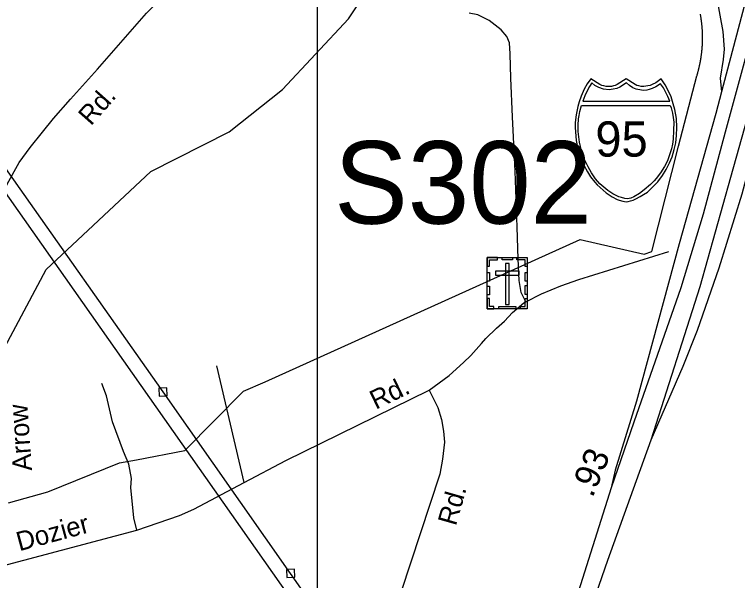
# Model space of a CAD drawing. Extents: x 2220236 to 2384410, y 720751 to 894131.
# Drawn here: x 2328303 to 2331894, y 810423 to 813234 of the extents above; entities that cross this region are included whole.
import ezdxf

# ---------------------------------------------------------------- set-up
doc = ezdxf.new("R2010")
doc.units = 0
for name, color, linetype in [('Exist Boundary Political City Limit New', 7, 'Continuous'), ('Exist Cultural Cemetery CELL', 7, 'Continuous'), ('Exist Hydrographic Misc Water Feature', 7, 'Continuous'), ('Exist Road Non-System Type 51', 7, 'Continuous'), ('Exist Road Non-System Type 51 Label', 7, 'Continuous'), ('Exist Road Primary Interstate Divided Center Attributed', 7, 'Continuous'), ('Exist Road Primary Interstate Mileage Hundredths English Label', 7, 'Continuous'), ('Exist Road Primary Interstate Ramp 1 Lane Attributed', 7, 'Continuous'), ('Exist Road Primary Interstate Shield CELL', 7, 'Continuous'), ('Exist Road Primary Interstate Shield Number Label', 7, 'Continuous'), ('Exist Road Primary Interstate Structure Ovrhead Sign Number Label', 7, 'Continuous'), ('Exist Road Secondary Type 20 Attributed', 7, 'Continuous'), ('Exist Road Secondary Type 51 Label', 7, 'Continuous'), ('Exist Utilities Electrical Transmission Line', 7, 'Continuous'), ('Map Preparation Boundary City Limit Buffer Line', 7, 'Continuous'), ('Map Preparation Inset Cut Line', 7, 'Continuous')]:
    doc.layers.add(name, color=color, linetype=linetype)

msp = doc.modelspace()

# ---------------------------------------------------------------- linework, layer by layer
at = {"layer": 'Exist Boundary Political City Limit New'}
msp.add_lwpolyline([(2328273, 810809.1), (2328468.8, 810863.4), (2328824.2, 811006.5), (2328909.5, 811022.6), (2329150, 811068.2), (2329440.8, 811362.8), (2329549.2, 811409.8), (2331112, 812116.9), (2331430.5, 812044.1), (2331468.5, 812056.5), (2331601.2, 812579.2), (2331692.2, 812928.6), (2331693, 812931), (2331693.8, 812933.4), (2331694.5, 812935.8), (2331695, 812938.2), (2331695.8, 812940.6), (2331696.5, 812943), (2331697.2, 812945.4), (2331697.8, 812947.8), (2331698.5, 812950.2), (2331699, 812952.7), (2331699.8, 812955.1), (2331700.5, 812957.5), (2331701, 812959.9), (2331701.5, 812962.3), (2331702.2, 812964.8), (2331702.8, 812967.2), (2331703.5, 812969.6), (2331704, 812972.1), (2331704.5, 812974.5), (2331705, 812976.9), (2331705.5, 812979.4), (2331706.2, 812981.8), (2331706.8, 812984.2), (2331707.2, 812986.7), (2331707.8, 812989.1), (2331708.2, 812991.6), (2331708.8, 812994.1), (2331709.2, 812996.5), (2331709.8, 812998.9), (2331710, 813001.4), (2331710.5, 813003.9), (2331711, 813006.4), (2331711.5, 813008.8), (2331711.8, 813011.2), (2331712.2, 813013.8), (2331712.8, 813016.2), (2331713, 813018.7), (2331713.5, 813021.1), (2331713.8, 813023.6), (2331714.2, 813026.1), (2331714.5, 813028.6), (2331714.8, 813031.1), (2331715.2, 813033.5), (2331715.5, 813036), (2331715.8, 813038.5), (2331716, 813040.9), (2331716.5, 813043.4), (2331716.8, 813045.9), (2331717, 813048.4), (2331717.2, 813050.9), (2331717.5, 813053.4), (2331717.8, 813055.9), (2331718, 813058.4), (2331718.2, 813060.9), (2331718.5, 813063.3), (2331718.8, 813065.8), (2331718.8, 813068.3), (2331719, 813070.8), (2331719.2, 813073.3), (2331719.2, 813075.8), (2331719.5, 813078.3), (2331719.8, 813080.8), (2331719.8, 813083.3), (2331720, 813085.8), (2331720, 813088.3), (2331720.2, 813090.8), (2331720.2, 813095.8), (2331720.5, 813098.2), (2331720.5, 813103.2), (2331720.8, 813105.8), (2331720.8, 813113.2), (2331720.8, 813115.8), (2331720.8, 813128.2), (2331720.5, 813130.8), (2331720.5, 813138.2), (2331720.2, 813140.8), (2331720.2, 813145.8), (2331720, 813148.2), (2331720, 813150.8), (2331719.8, 813153.2), (2331719.8, 813155.8), (2331719.5, 813158.2), (2331719.2, 813160.8), (2331719.2, 813163.2), (2331719, 813165.8), (2331718.8, 813168.2), (2331718.5, 813170.7), (2331718.2, 813173.2), (2331718.2, 813175.7), (2331718, 813178.2), (2331717.8, 813180.7), (2331717.5, 813183.2), (2331717.2, 813185.6), (2331717, 813188.1), (2331716.8, 813190.6), (2331716.2, 813193.1), (2331716, 813195.6), (2331715.8, 813198.1), (2331715.5, 813200.6), (2331715, 813203), (2331714.8, 813205.5), (2331714.5, 813208), (2331714, 813210.4), (2331713.8, 813212.9), (2331713.2, 813215.4), (2331713, 813217.9), (2331712.5, 813220.3), (2331712.2, 813222.8), (2331711.8, 813225.2), (2331711.2, 813227.8), (2331711, 813230.2), (2331710.5, 813232.6), (2331710, 813235.1)], dxfattribs=at)
at = {"layer": 'Exist Cultural Cemetery CELL'}
for points in [[(2330651.1, 811983.2), (2330662.5, 811983.2), (2330662.5, 812015.3), (2330703, 812015.3), (2330703, 812026.5), (2330651.2, 812026.5)], [(2330651.2, 812026.5), (2330850.2, 812026.5), (2330850.2, 811771.8), (2330651.2, 811771.8)], [(2330725.2, 812026.4), (2330777, 812026.4), (2330777, 812015), (2330725.2, 812015)], [(2330850.3, 811983.1), (2330839, 811983.1), (2330839, 812015.3), (2330798.4, 812015.3), (2330798.4, 812026.4), (2330850.3, 812026.4)], [(2330760.2, 811997.2), (2330741.5, 811997.2), (2330741.5, 811794.4), (2330760.2, 811794.4)], [(2330651.1, 811909), (2330651.1, 811952.3), (2330662.5, 811952.3), (2330662.5, 811909)], [(2330692, 811958.4), (2330692, 811939.7), (2330809.7, 811939.7), (2330809.7, 811958.4)], [(2330838.9, 811910), (2330838.9, 811953.3), (2330850.3, 811953.3), (2330850.3, 811910)], [(2330651.1, 811841.8), (2330651.1, 811885.1), (2330662.5, 811885.1), (2330662.5, 811841.8)], [(2330838.9, 811844.1), (2330838.9, 811887.4), (2330850.2, 811887.4), (2330850.2, 811844.1)], [(2330684.2, 811771.9), (2330684.2, 811783.4), (2330662.2, 811783.4), (2330662.2, 811823.8), (2330651.1, 811823.8), (2330651.1, 811771.9)], [(2330817.1, 811771.8), (2330817.1, 811783.3), (2330839.1, 811783.3), (2330839.1, 811823.7), (2330850.2, 811823.7), (2330850.2, 811771.8)], [(2330708.6, 811783.3), (2330793.5, 811783.3), (2330793.5, 811771.9), (2330708.6, 811771.9)]]:
    msp.add_lwpolyline(points, close=True, dxfattribs=at)
at = {"layer": 'Exist Hydrographic Misc Water Feature'}
msp.add_lwpolyline([(2326602.9, 810436.9), (2326667.9, 810511.8), (2326834, 810590.7), (2327208, 810694.6), (2327356.9, 810763.1), (2327604, 811032.5), (2327719, 811197.9), (2328141, 811445), (2328256.1, 811581), (2328460.1, 811966.8), (2328979.9, 812454), (2329369.1, 812650.5), (2329634, 812861.5), (2329962.9, 813213), (2330119, 813449.1), (2330233, 813693.3), (2330329, 814041.9), (2330324, 814517.5), (2330289, 814667.1), (2329950, 815178.4), (2329838.1, 815570.9), (2329866, 816054.5), (2329954.1, 816369.9), (2330019.9, 816421.8)], dxfattribs=at)
at = {"layer": 'Exist Road Non-System Type 51'}
msp.add_line((2329443.6, 810909), (2329307.8, 811489.8), dxfattribs=at)
for points in [[(2330843.7, 811807.3), (2330819.6, 811853.8), (2330809.7, 811913.4), (2330804.8, 812020.9), (2330800.6, 812177.1), (2330790.7, 812455), (2330777.5, 812726.2), (2330769.2, 812918.1), (2330765.9, 813038.8), (2330762.6, 813093.4), (2330748.6, 813124), (2330720.5, 813157.1), (2330661, 813203.4), (2330604.8, 813231.5), (2330561.8, 813239.8)], [(2330363.5, 811367.6), (2330462.6, 811440.3), (2330533.7, 811504.8), (2330570.1, 811539.6), (2330622.1, 811599.9), (2330643.7, 811624.2), (2330697.2, 811676.8), (2330736.8, 811711.2), (2330776.3, 811753.6), (2330833.7, 811802.2), (2330843.7, 811807.3), (2330921.3, 811847), (2331016.7, 811886.1), (2331106.5, 811917), (2331552.7, 812057.5)], [(2328911.4, 810672.1), (2328896.1, 810733.7), (2328880.5, 810885.5), (2328884.1, 810929.5), (2328871.4, 811001.4), (2328844.6, 811063.1), (2328791, 811210.4), (2328759.7, 811339.9), (2328737, 811401.8)], [(2328243.3, 810496.4), (2328911.4, 810672.1), (2329123.8, 810746.2), (2329193.6, 810776.9), (2329443.6, 810909), (2329650.7, 811018.4), (2330363.5, 811367.6)], [(2330363.5, 811367.6), (2330406.4, 811281.6), (2330424.6, 811222), (2330434.5, 811164.1), (2330439.5, 811109.6), (2330429.6, 811025.2), (2330416.3, 810950.8), (2330125.4, 810072.6), (2330066.8, 809851.8), (2330028.2, 809556.4)]]:
    msp.add_lwpolyline(points, dxfattribs=at)
at = {"layer": 'Exist Road Primary Interstate Divided Center Attributed'}
for points in [[(2332217.1, 814086.2), (2332176.8, 813901.9), (2332129, 813719), (2331976.3, 813178.1), (2331832.7, 812650.1), (2331724, 812242.6), (2331612.1, 811877.2), (2331378.6, 811209.5), (2331266, 810883.8)], [(2331465.9, 811120.8), (2331708.5, 811883.6), (2331861.7, 812426.2), (2331984.5, 812868.2), (2332341.9, 814076)], [(2330852.3, 809379), (2330889.9, 809495.1), (2330930.2, 809608.4), (2331088.9, 810060.9), (2331250.2, 810524), (2331392.5, 810919.8), (2331465.9, 811120.8)], [(2331266, 810883.8), (2331082.4, 810301.9), (2330929, 809867.9), (2330810.7, 809520), (2330767.9, 809398)]]:
    msp.add_lwpolyline(points, dxfattribs=at)
at = {"layer": 'Exist Road Primary Interstate Ramp 1 Lane Attributed'}
for points in [[(2330485.7, 814226.6), (2330493.6, 814214.7), (2330523.2, 814200.9), (2330633.7, 814189.1), (2330738.3, 814175.2), (2330911.9, 814145.6), (2331067.7, 814114), (2331303.9, 814007), (2331398.7, 813919.6), (2331492.1, 813816.2), (2331573.6, 813710.8), (2331680.8, 813545.8), (2331752.4, 813418.6), (2331792.1, 813313.2), (2331821.9, 813150.2), (2331827.1, 813062), (2331822.5, 813010.2), (2331807.8, 812917.6), (2331814.7, 812849.4)], [(2332060.9, 813784), (2331814.7, 812849.4)], [(2331814.7, 812849.4), (2331786.4, 812742.7), (2331604.3, 812094.3), (2331392.6, 811313.3), (2331287, 810971.1), (2331266, 810883.8)], [(2331465.9, 811120.8), (2331625, 811487.4), (2331695.2, 811665.7), (2331803.1, 811975.9), (2331917.7, 812343.3), (2332054.1, 812859.1)]]:
    msp.add_lwpolyline(points, dxfattribs=at)
at = {"layer": 'Exist Road Primary Interstate Shield CELL'}
for points in [[(2331340.9, 812304.3), (2331350.4, 812305.2), (2331363.1, 812307.7), (2331375.5, 812311.7), (2331389.6, 812318), (2331410.4, 812329.5), (2331427.2, 812339.3), (2331446.5, 812352.3), (2331472.7, 812376), (2331498.7, 812403.5), (2331521.7, 812434.5), (2331539.9, 812463.5), (2331556, 812496.7), (2331569.4, 812527.6), (2331580.1, 812562.9), (2331587.2, 812597.1), (2331590.8, 812632.8), (2331593.1, 812672.4), (2331590.4, 812716.9), (2331582.7, 812762.5), (2331575.4, 812790.9), (2331564.4, 812824.8), (2331555.4, 812846.5), (2331534.6, 812884.9), (2331515.8, 812914.5), (2331488.6, 812895.3), (2331470.8, 812885.9), (2331460, 812881), (2331448.8, 812878.9), (2331428.3, 812876.4), (2331415.4, 812876.9), (2331403.5, 812879.7), (2331393.4, 812881.8), (2331385.1, 812885.9), (2331340.9, 812914.5), (2331296.6, 812885.9), (2331287.3, 812881.6), (2331277.8, 812879.7), (2331268.7, 812877.1), (2331253.5, 812876.4), (2331242, 812876.7), (2331230.1, 812878.9), (2331220.7, 812880.8), (2331210.2, 812885.9), (2331165.1, 812914.5), (2331147.4, 812888.8), (2331132.9, 812863.4), (2331117.5, 812827.5), (2331108, 812799.6), (2331101.2, 812776.8), (2331092.8, 812734.8), (2331088.5, 812698.2), (2331087.8, 812672.4), (2331092.5, 812607.9), (2331099.6, 812573.5), (2331106.8, 812545.7), (2331130.7, 812485.7), (2331148.6, 812452.1), (2331164, 812427.9), (2331185.6, 812400.8), (2331197.3, 812387.8), (2331242.1, 812348.6), (2331272, 812328.2), (2331295.9, 812315.3), (2331307.2, 812311), (2331324.7, 812306.1)], [(2331170.5, 812893.8), (2331159.5, 812876.8), (2331146.8, 812854), (2331136.7, 812830.3), (2331126.3, 812804.2), (2331557.9, 812804), (2331547.8, 812826.4), (2331537.1, 812849), (2331525.8, 812869.5), (2331512.1, 812889.4), (2331487.9, 812874.2), (2331470.3, 812865.9), (2331456.1, 812861), (2331444.1, 812858.3), (2331425.5, 812856.8), (2331417.2, 812857.3), (2331391.3, 812863.2), (2331373.7, 812870.3), (2331357, 812881.5), (2331343.5, 812894.2), (2331309.3, 812873.5), (2331294.1, 812866.8), (2331276.7, 812862.4), (2331257.6, 812860), (2331228.2, 812863.2), (2331205.1, 812871.1), (2331185.2, 812881.5)], [(2331560.4, 812782.7), (2331565, 812770.5), (2331571.4, 812743.5), (2331574.7, 812722.7), (2331578.2, 812698.7), (2331577, 812657.5), (2331575, 812614.9), (2331571.1, 812589.7), (2331565.8, 812566.8), (2331558.7, 812541.3), (2331547.1, 812507.5), (2331531.2, 812478.9), (2331511.4, 812447), (2331489.9, 812419.2), (2331480.5, 812407.6), (2331462.8, 812388.9), (2331430.6, 812363.1), (2331407.1, 812345.5), (2331378.9, 812328.8), (2331364.6, 812322.5), (2331347.9, 812319), (2331334.2, 812320), (2331317.6, 812324.4), (2331304.2, 812328), (2331274.7, 812344), (2331250.9, 812359.9), (2331211.1, 812392.5), (2331189.7, 812417.6), (2331169.6, 812447), (2331151.7, 812477.1), (2331132.7, 812516.8), (2331119.2, 812556.7), (2331109.4, 812599.8), (2331102.8, 812652.4), (2331102.1, 812684.5), (2331104, 812715.3), (2331107, 812731.5), (2331110.9, 812751.5), (2331118.8, 812782.5)]]:
    msp.add_lwpolyline(points, close=True, dxfattribs=at)
at = {"layer": 'Exist Road Secondary Type 20 Attributed'}
msp.add_lwpolyline([(2328243.3, 810496.4), (2328217.4, 812141.9), (2328214.7, 812171), (2328216.7, 812197.8), (2328217.2, 812255.3), (2328229.6, 812307.4), (2328266.8, 812391.8), (2328326.3, 812498.5), (2328380.8, 812572.9), (2328442.8, 812649.8), (2328497.3, 812716.8), (2328581.6, 812813.5), (2328715.5, 812962.4), (2328958.5, 813240.2), (2329041.5, 813325.8), (2329073.8, 813365.5), (2329115.9, 813427.5), (2329158.1, 813519.3), (2329185.3, 813623.5), (2329225, 813725.2)], dxfattribs=at)
at = {"layer": 'Exist Utilities Electrical Transmission Line'}
for points in [[(2319853.3, 820695.9), (2326592.3, 814719.1), (2333025.8, 805564.5)], [(2333024.4, 805702.5), (2331824.6, 807406.8), (2329674.8, 810458.2), (2329041.4, 811359.1), (2328249.6, 812486.1), (2327790.8, 813138.8), (2326970.6, 814303.4), (2326633.7, 814783.6), (2326625.6, 814795.5), (2319961.3, 820697.1)], [(2329022.2, 811338.3), (2329062.2, 811339.9), (2329060.6, 811379.8), (2329020.6, 811378.2), (2329022.2, 811338.3)], [(2329655.6, 810437.4), (2329695.6, 810439.1), (2329693.9, 810479), (2329654, 810477.4), (2329655.6, 810437.4)]]:
    msp.add_lwpolyline(points, dxfattribs=at)
at = {"layer": 'Map Preparation Boundary City Limit Buffer Line'}
msp.add_lwpolyline([(2328273, 810809.1), (2328468.8, 810863.4), (2328824.2, 811006.5), (2328909.5, 811022.6), (2329150, 811068.2), (2329440.8, 811362.8), (2329549.2, 811409.8), (2331112, 812116.9), (2331430.5, 812044.1), (2331468.5, 812056.5), (2331601.2, 812579.2), (2331692.2, 812928.6), (2331693, 812931), (2331693.8, 812933.4), (2331694.5, 812935.8), (2331695, 812938.2), (2331695.8, 812940.6), (2331696.5, 812943), (2331697.2, 812945.4), (2331697.8, 812947.8), (2331698.5, 812950.2), (2331699, 812952.7), (2331699.8, 812955.1), (2331700.5, 812957.5), (2331701, 812959.9), (2331701.5, 812962.3), (2331702.2, 812964.8), (2331702.8, 812967.2), (2331703.5, 812969.6), (2331704, 812972.1), (2331704.5, 812974.5), (2331705, 812976.9), (2331705.5, 812979.4), (2331706.2, 812981.8), (2331706.8, 812984.2), (2331707.2, 812986.7), (2331707.8, 812989.1), (2331708.2, 812991.6), (2331708.8, 812994.1), (2331709.2, 812996.5), (2331709.8, 812998.9), (2331710, 813001.4), (2331710.5, 813003.9), (2331711, 813006.4), (2331711.5, 813008.8), (2331711.8, 813011.2), (2331712.2, 813013.8), (2331712.8, 813016.2), (2331713, 813018.7), (2331713.5, 813021.1), (2331713.8, 813023.6), (2331714.2, 813026.1), (2331714.5, 813028.6), (2331714.8, 813031.1), (2331715.2, 813033.5), (2331715.5, 813036), (2331715.8, 813038.5), (2331716, 813040.9), (2331716.5, 813043.4), (2331716.8, 813045.9), (2331717, 813048.4), (2331717.2, 813050.9), (2331717.5, 813053.4), (2331717.8, 813055.9), (2331718, 813058.4), (2331718.2, 813060.9), (2331718.5, 813063.3), (2331718.8, 813065.8), (2331718.8, 813068.3), (2331719, 813070.8), (2331719.2, 813073.3), (2331719.2, 813075.8), (2331719.5, 813078.3), (2331719.8, 813080.8), (2331719.8, 813083.3), (2331720, 813085.8), (2331720, 813088.3), (2331720.2, 813090.8), (2331720.2, 813095.8), (2331720.5, 813098.2), (2331720.5, 813103.2), (2331720.8, 813105.8), (2331720.8, 813113.2), (2331720.8, 813115.8), (2331720.8, 813128.2), (2331720.5, 813130.8), (2331720.5, 813138.2), (2331720.2, 813140.8), (2331720.2, 813145.8), (2331720, 813148.2), (2331720, 813150.8), (2331719.8, 813153.2), (2331719.8, 813155.8), (2331719.5, 813158.2), (2331719.2, 813160.8), (2331719.2, 813163.2), (2331719, 813165.8), (2331718.8, 813168.2), (2331718.5, 813170.7), (2331718.2, 813173.2), (2331718.2, 813175.7), (2331718, 813178.2), (2331717.8, 813180.7), (2331717.5, 813183.2), (2331717.2, 813185.6), (2331717, 813188.1), (2331716.8, 813190.6), (2331716.2, 813193.1), (2331716, 813195.6), (2331715.8, 813198.1), (2331715.5, 813200.6), (2331715, 813203), (2331714.8, 813205.5), (2331714.5, 813208), (2331714, 813210.4), (2331713.8, 813212.9), (2331713.2, 813215.4), (2331713, 813217.9), (2331712.5, 813220.3), (2331712.2, 813222.8), (2331711.8, 813225.2), (2331711.2, 813227.8), (2331711, 813230.2), (2331710.5, 813232.6), (2331710, 813235.1)], dxfattribs=at)
at = {"layer": 'Map Preparation Inset Cut Line'}
msp.add_lwpolyline([(2329807.7, 816974.9), (2370566.3, 816974.8), (2370566.3, 785046.7), (2329807.6, 785046.7), (2329807.7, 816974.9)], dxfattribs=at)
msp.add_lwpolyline([(2329807.7, 816974.9), (2370566.3, 816974.8), (2370566.3, 785046.7), (2329807.6, 785046.7), (2329807.7, 816974.9)], dxfattribs=at)

# ---------------------------------------------------------------- texts
at = {"layer": 'Exist Road Non-System Type 51 Label'}
for s, rotation, p in [('Rd.', 25.7482, (2330097.4, 811270.3)), ('Rd.', 74.0656, (2330495.2, 810690.5)), ('Dozier', 15.1123, (2328327.4, 810567.9))]:
    msp.add_text(s, height=95, rotation=rotation, dxfattribs=at).set_placement(p)
at = {"layer": 'Exist Road Primary Interstate Mileage Hundredths English Label'}
msp.add_text('.93', height=125, rotation=67.2872, dxfattribs=at).set_placement((2331173.9, 810830.2))
at = {"layer": 'Exist Road Primary Interstate Shield Number Label'}
msp.add_text('95', height=175, dxfattribs=at).set_placement((2331188, 812528.1))
at = {"layer": 'Exist Road Primary Interstate Structure Ovrhead Sign Number Label'}
msp.add_text('S302', height=410.1, dxfattribs=at).set_placement((2329890.9, 812194.9))
at = {"layer": 'Exist Road Secondary Type 51 Label'}
for s, rotation, p in [('Rd.', 48.4986, (2328682.9, 812677.8)), ('Arrow', 93.9729, (2328390.6, 810969.8))]:
    msp.add_text(s, height=95, rotation=rotation, dxfattribs=at).set_placement(p)

doc.saveas('drawing.dxf')
